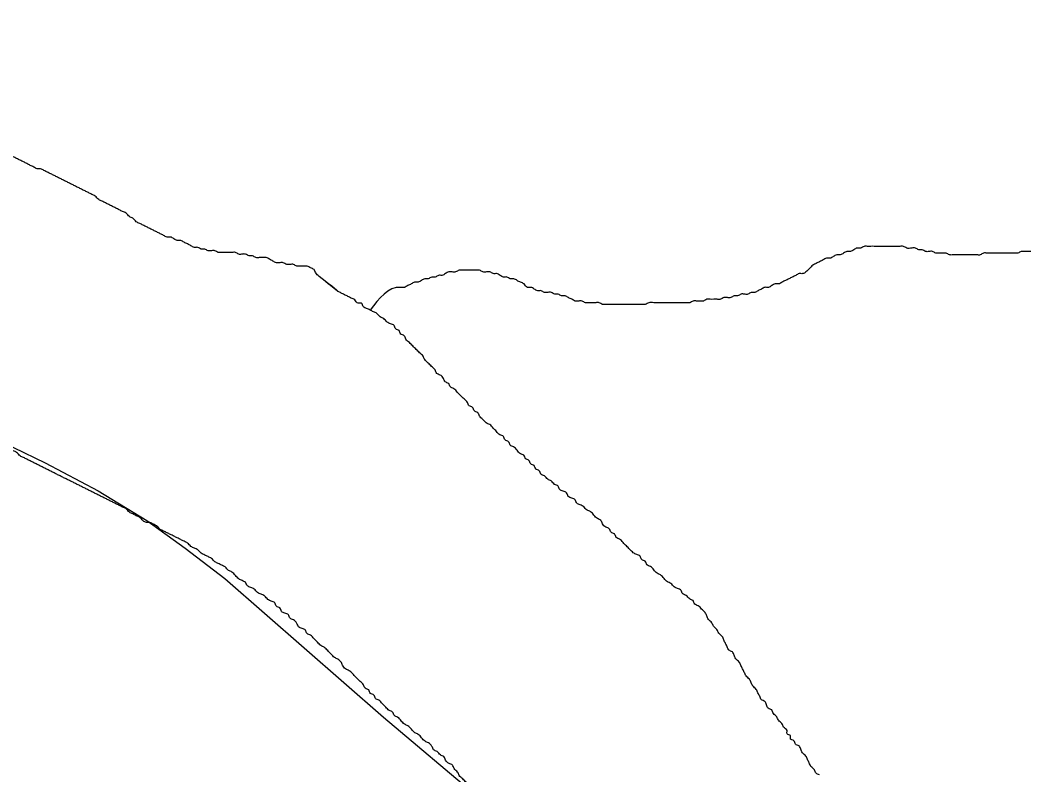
# Model space of a CAD drawing. Extents: x 813775 to 1157140, y 1757555 to 1979907.
# Drawn here: x 1004081 to 1005719, y 1857543 to 1858775 of the extents above; entities that cross this region are included whole.
import ezdxf

# ---------------------------------------------------------------- set-up
doc = ezdxf.new("R2010")
doc.units = 0
for name, color, linetype in [('Level 35', 7, 'Continuous'), ('Level 6', 7, 'Continuous'), ('Level 9', 7, 'Continuous')]:
    doc.layers.add(name, color=color, linetype=linetype)

msp = doc.modelspace()

# ---------------------------------------------------------------- linework, layer by layer
at = {"layer": 'Level 35'}
for points in [[(1005890.9, 1858383.5), (1005885.3, 1858383.5), (1005879.7, 1858383.5), (1005874.1, 1858383.5), (1005868.5, 1858383.5), (1005863, 1858383.5), (1005857.4, 1858383.5), (1005851.8, 1858383.5), (1005846.2, 1858386.3), (1005840.7, 1858386.3), (1005835.1, 1858386.3), (1005829.5, 1858386.3), (1005823.9, 1858386.3), (1005818.3, 1858389.1), (1005812.8, 1858391.9), (1005807.2, 1858391.9), (1005801.6, 1858391.9), (1005796, 1858391.9), (1005790.4, 1858394.7), (1005784.9, 1858394.7), (1005779.3, 1858394.7), (1005770.9, 1858394.7), (1005765.3, 1858394.7), (1005759.8, 1858397.4), (1005751.4, 1858397.4), (1005745.8, 1858397.4), (1005740.2, 1858397.4), (1005731.9, 1858397.4), (1005726.3, 1858397.4), (1005720.7, 1858397.4), (1005715.1, 1858397.4), (1005709.5, 1858394.7), (1005704, 1858394.7), (1005698.4, 1858394.7), (1005692.8, 1858394.7), (1005687.2, 1858394.7), (1005681.6, 1858394.7), (1005676.1, 1858394.7), (1005670.5, 1858394.7), (1005664.9, 1858394.7), (1005659.3, 1858394.7), (1005653.7, 1858394.7), (1005648.2, 1858391.9), (1005642.6, 1858391.9), (1005637, 1858391.9), (1005631.4, 1858391.9), (1005625.9, 1858391.9), (1005620.3, 1858391.9), (1005614.7, 1858391.9), (1005609.1, 1858391.9), (1005603.5, 1858391.9), (1005598, 1858391.9), (1005592.4, 1858394.7), (1005586.8, 1858394.7), (1005581.2, 1858394.7), (1005575.6, 1858394.7), (1005570.1, 1858397.4), (1005564.5, 1858397.4), (1005558.9, 1858397.4), (1005553.3, 1858400.2), (1005547.7, 1858400.2), (1005542.2, 1858403), (1005536.6, 1858403), (1005528.2, 1858403), (1005522.6, 1858405.8), (1005517.1, 1858405.8), (1005511.5, 1858405.8), (1005505.9, 1858405.8), (1005500.3, 1858405.8), (1005494.7, 1858405.8), (1005489.2, 1858405.8), (1005480.8, 1858405.8), (1005475.2, 1858405.8), (1005469.6, 1858405.8), (1005464.1, 1858405.8), (1005458.5, 1858405.8), (1005452.9, 1858403), (1005447.3, 1858403), (1005441.7, 1858400.2), (1005436.2, 1858397.4), (1005430.6, 1858397.4), (1005425, 1858394.7), (1005419.4, 1858391.9), (1005413.8, 1858391.9), (1005408.3, 1858389.1), (1005402.7, 1858386.3), (1005397.1, 1858386.3), (1005391.5, 1858383.5), (1005386, 1858380.7), (1005380.4, 1858377.9), (1005374.8, 1858375.1)], [(1004864.3, 1858358.4), (1004858.7, 1858361.2), (1004853.1, 1858361.2), (1004847.6, 1858364), (1004842, 1858364), (1004836.4, 1858364), (1004830.8, 1858366.7), (1004825.2, 1858366.7), (1004819.7, 1858366.7), (1004814.1, 1858366.7), (1004808.5, 1858366.7), (1004802.9, 1858366.7), (1004797.4, 1858366.7), (1004791.8, 1858364), (1004786.2, 1858364), (1004780.6, 1858364), (1004775, 1858361.2), (1004769.5, 1858358.4), (1004763.9, 1858358.4), (1004758.3, 1858355.6), (1004752.7, 1858355.6), (1004747.1, 1858352.8), (1004741.6, 1858352.8), (1004736, 1858350), (1004730.4, 1858347.2), (1004724.8, 1858347.2), (1004719.2, 1858344.4), (1004713.7, 1858341.6), (1004708.1, 1858338.8), (1004702.5, 1858338.8), (1004652.1, 1858301.7)], [(1005374.8, 1858375.1), (1005369.2, 1858369.5), (1005363.6, 1858364), (1005358.1, 1858361.2), (1005352.5, 1858361.2), (1005346.9, 1858358.4), (1005341.3, 1858355.6), (1005335.7, 1858352.8), (1005330.2, 1858350), (1005324.6, 1858347.2), (1005319, 1858344.4), (1005313.4, 1858344.4), (1005307.8, 1858341.6), (1005302.3, 1858338.8), (1005296.7, 1858338.8), (1005291.1, 1858336), (1005285.5, 1858333.3), (1005279.9, 1858330.5), (1005274.4, 1858330.5), (1005268.8, 1858327.7), (1005263.2, 1858327.7), (1005257.6, 1858327.7), (1005252.1, 1858324.9), (1005246.5, 1858324.9), (1005240.9, 1858322.1), (1005235.3, 1858322.1), (1005229.7, 1858322.1), (1005224.2, 1858319.3), (1005218.6, 1858319.3), (1005213, 1858319.3), (1005207.4, 1858319.3), (1005201.8, 1858319.3), (1005196.3, 1858316.5), (1005190.7, 1858316.5), (1005185.1, 1858316.5), (1005179.5, 1858316.5), (1005173.9, 1858313.7), (1005168.4, 1858313.7), (1005162.8, 1858313.7), (1005157.2, 1858313.7), (1005151.6, 1858313.7), (1005146, 1858313.7), (1005137.7, 1858313.7), (1005132.1, 1858313.7), (1005126.5, 1858313.7), (1005120.9, 1858313.7), (1005115.4, 1858313.7), (1005107, 1858313.7), (1005101.4, 1858310.9), (1005095.8, 1858310.9), (1005090.3, 1858310.9), (1005084.7, 1858310.9), (1005079.1, 1858310.9), (1005070.7, 1858310.9), (1005065.2, 1858310.9), (1005059.6, 1858310.9), (1005054, 1858310.9), (1005048.4, 1858310.9), (1005042.8, 1858310.9), (1005037.3, 1858310.9), (1005031.7, 1858310.9), (1005026.1, 1858313.7), (1005020.5, 1858313.7), (1005014.9, 1858313.7), (1005009.4, 1858313.7), (1005003.8, 1858313.7), (1004998.2, 1858316.5), (1004992.6, 1858316.5), (1004987, 1858316.5), (1004981.5, 1858319.3), (1004975.9, 1858322.1), (1004970.3, 1858324.9), (1004964.7, 1858324.9), (1004959.1, 1858327.7), (1004953.6, 1858327.7), (1004948, 1858330.5), (1004942.4, 1858330.5), (1004936.8, 1858330.5), (1004931.3, 1858333.3), (1004925.7, 1858333.3), (1004920.1, 1858336), (1004914.5, 1858338.8), (1004908.9, 1858338.8), (1004903.4, 1858344.4), (1004897.8, 1858347.2), (1004892.2, 1858350), (1004886.6, 1858352.8), (1004881, 1858352.8), (1004875.5, 1858355.6), (1004869.9, 1858355.6), (1004864.3, 1858358.4)]]:
    msp.add_spline(points, degree=3, dxfattribs=at)
at = {"layer": 'Level 6'}
for points in [[(1002611.6, 1858829.6), (1002746.6, 1858749.8), (1003026.3, 1858595.7), (1003332.9, 1858437.5), (1003592.3, 1858302.3), (1003855.7, 1858176.6), (1004017.8, 1858102.3), (1004121.8, 1858052.2), (1004208.3, 1858006.3)], [(1004208.3, 1858006.3), (1004287.6, 1857958), (1004350.1, 1857913), (1004415.1, 1857863.3), (1004674.1, 1857637), (1004830.3, 1857505.3), (1004900.2, 1857447.7), (1005044.2, 1857311.9), (1005138.7, 1857196.7), (1005200.4, 1857065), (1005258, 1856949.8), (1005290.9, 1856871.7), (1005326.8, 1856803.1), (1005364.9, 1856678.3), (1005410.1, 1856612.4), (1005430.9, 1856499), (1005426.6, 1856414.9), (1005430.9, 1856373.2)], [(1004208.3, 1858006.3), (1004287.6, 1857958), (1004350.1, 1857913), (1004415.1, 1857863.3), (1004674.1, 1857637), (1004830.3, 1857505.3), (1004900.2, 1857447.7), (1005044.2, 1857311.9), (1005138.7, 1857196.7), (1005200.4, 1857065), (1005258, 1856949.8), (1005290.9, 1856871.7), (1005326.8, 1856803.1), (1005364.9, 1856678.3), (1005410.1, 1856612.4), (1005430.9, 1856499), (1005426.6, 1856414.9), (1005430.9, 1856373.2)], [(1004208.3, 1858006.3), (1004287.6, 1857958), (1004350.1, 1857913), (1004415.1, 1857863.3), (1004674.1, 1857637), (1004830.3, 1857505.3), (1004900.2, 1857447.7), (1005044.2, 1857311.9), (1005138.7, 1857196.7), (1005200.4, 1857065), (1005258, 1856949.8), (1005290.9, 1856871.7), (1005326.8, 1856803.1), (1005364.9, 1856678.3), (1005410.1, 1856612.4), (1005430.9, 1856499), (1005426.6, 1856414.9), (1005430.9, 1856373.2)]]:
    msp.add_lwpolyline(points, dxfattribs=at)
at = {"layer": 'Level 9'}
for points in [[(1004080.8, 1858546.5), (1004075.2, 1858549.3), (1004069.6, 1858552.1), (1004064, 1858554.9), (1004058.5, 1858560.4), (1004052.9, 1858563.2), (1004047.3, 1858566), (1004041.7, 1858568.8), (1004036.1, 1858571.6), (1004030.6, 1858574.4), (1004025, 1858577.2), (1004019.4, 1858580), (1004013.8, 1858582.8), (1004008.2, 1858585.6), (1004002.7, 1858588.3), (1003997.1, 1858591.1), (1003991.5, 1858593.9), (1003985.9, 1858593.9), (1003980.3, 1858596.7), (1003974.8, 1858599.5), (1003969.2, 1858602.3), (1003963.6, 1858605.1), (1003958, 1858605.1), (1003952.4, 1858610.7), (1003946.9, 1858610.7), (1003941.3, 1858613.5), (1003935.7, 1858616.3), (1003930.1, 1858619), (1003924.6, 1858621.8), (1003919, 1858621.8), (1003913.4, 1858624.6), (1003907.8, 1858627.4), (1003902.2, 1858630.2), (1003896.7, 1858630.2), (1003891.1, 1858633), (1003885.5, 1858635.8), (1003879.9, 1858638.6), (1003874.3, 1858641.4), (1003868.8, 1858644.2), (1003863.2, 1858647), (1003857.6, 1858649.7), (1003852, 1858652.5), (1003846.4, 1858658.1), (1003840.9, 1858660.9), (1003835.3, 1858663.7), (1003829.7, 1858666.5), (1003824.1, 1858669.3), (1003818.5, 1858672.1), (1003813, 1858672.1), (1003807.4, 1858674.9), (1003801.8, 1858677.7), (1003796.2, 1858680.5), (1003790.6, 1858680.5), (1003785.1, 1858683.2), (1003779.5, 1858686), (1003773.9, 1858688.8), (1003768.3, 1858691.6), (1003762.8, 1858694.4), (1003757.2, 1858697.2), (1003751.6, 1858700), (1003746, 1858702.8), (1003740.4, 1858705.6), (1003734.9, 1858708.4), (1003729.3, 1858711.2), (1003723.7, 1858713.9), (1003718.1, 1858713.9), (1003712.5, 1858716.7), (1003707, 1858719.5), (1003701.4, 1858722.3), (1003695.8, 1858725.1), (1003690.2, 1858725.1), (1003684.6, 1858727.9), (1003679.1, 1858727.9), (1003673.5, 1858730.7), (1003667.9, 1858733.5), (1003662.3, 1858733.5), (1003656.7, 1858736.3), (1003651.2, 1858739.1), (1003645.6, 1858741.9), (1003640, 1858744.6), (1003634.4, 1858747.4), (1003628.8, 1858750.2), (1003623.3, 1858753), (1003617.7, 1858755.8), (1003612.1, 1858758.6), (1003606.5, 1858761.4), (1003601, 1858764.2), (1003595.4, 1858767), (1003589.8, 1858767), (1003584.2, 1858772.6), (1003578.6, 1858775.3)], [(1004580.1, 1858348.3), (1004600.2, 1858331.8), (1004569, 1858356.7), (1004563.4, 1858362.3), (1004560.6, 1858367.9), (1004555, 1858370.6), (1004549.4, 1858373.4), (1004543.9, 1858373.4), (1004538.3, 1858373.4), (1004532.7, 1858373.4), (1004527.1, 1858376.2), (1004521.5, 1858376.2), (1004516, 1858376.2), (1004510.4, 1858379), (1004504.8, 1858379), (1004499.2, 1858379), (1004493.6, 1858381.8), (1004488.1, 1858384.6), (1004482.5, 1858387.4), (1004476.9, 1858387.4), (1004471.3, 1858387.4), (1004465.7, 1858387.4), (1004460.2, 1858390.2), (1004454.6, 1858390.2), (1004449, 1858393), (1004443.4, 1858393), (1004437.8, 1858393), (1004432.3, 1858395.8), (1004426.7, 1858395.8), (1004421.1, 1858395.8), (1004415.5, 1858395.8), (1004410, 1858395.8), (1004404.4, 1858395.8), (1004398.8, 1858398.6), (1004393.2, 1858398.6), (1004387.6, 1858398.6), (1004382.1, 1858401.3), (1004376.5, 1858401.3), (1004370.9, 1858404.1), (1004365.3, 1858404.1), (1004359.7, 1858406.9), (1004354.2, 1858409.7), (1004348.6, 1858412.5), (1004343, 1858415.3), (1004337.4, 1858415.3), (1004331.8, 1858418.1), (1004326.3, 1858420.9), (1004320.7, 1858420.9), (1004315.1, 1858423.7), (1004309.5, 1858426.5), (1004303.9, 1858429.3), (1004298.4, 1858432), (1004292.8, 1858434.8), (1004287.2, 1858437.6), (1004281.6, 1858440.4), (1004276, 1858443.2), (1004270.5, 1858446), (1004264.9, 1858451.6), (1004259.3, 1858454.4), (1004253.7, 1858460), (1004248.2, 1858462.7), (1004242.6, 1858465.5), (1004237, 1858468.3), (1004231.4, 1858471.1), (1004225.8, 1858473.9), (1004220.3, 1858476.7), (1004214.7, 1858479.5), (1004209.1, 1858482.3), (1004203.5, 1858487.9), (1004197.9, 1858490.7), (1004192.4, 1858493.5), (1004186.8, 1858496.2), (1004181.2, 1858499), (1004175.6, 1858501.8), (1004170, 1858504.6), (1004164.5, 1858507.4), (1004158.9, 1858510.2), (1004153.3, 1858513), (1004147.7, 1858515.8), (1004142.1, 1858518.6), (1004136.6, 1858521.4), (1004131, 1858524.2), (1004125.4, 1858526.9), (1004119.8, 1858529.7), (1004114.2, 1858532.5), (1004108.7, 1858532.5), (1004103.1, 1858535.3), (1004097.5, 1858538.1), (1004091.9, 1858540.9), (1004086.4, 1858543.7), (1004080.8, 1858546.5)], [(1005000.8, 1857980.7), (1004995.2, 1857983.5), (1004989.6, 1857986.3), (1004986.9, 1857991.9), (1004981.3, 1857994.7), (1004975.7, 1857997.5), (1004972.9, 1858003.1), (1004967.3, 1858005.8), (1004961.7, 1858008.6), (1004959, 1858014.2), (1004953.4, 1858017), (1004947.8, 1858022.6), (1004942.2, 1858025.4), (1004936.6, 1858031), (1004931.1, 1858033.8), (1004928.3, 1858039.3), (1004922.7, 1858042.1), (1004919.9, 1858047.7), (1004914.3, 1858050.5), (1004911.5, 1858056.1), (1004906, 1858058.9), (1004903.2, 1858064.5), (1004897.6, 1858067.2), (1004892, 1858072.8), (1004886.4, 1858078.4), (1004880.8, 1858081.2), (1004878.1, 1858086.8), (1004872.5, 1858089.6), (1004869.7, 1858095.2), (1004864.1, 1858097.9), (1004858.5, 1858103.5), (1004853, 1858109.1), (1004847.4, 1858114.7), (1004841.8, 1858117.5), (1004836.2, 1858123.1), (1004830.6, 1858128.7), (1004827.8, 1858134.2), (1004822.3, 1858137), (1004819.5, 1858142.6), (1004813.9, 1858145.4), (1004811.1, 1858151), (1004805.5, 1858156.6), (1004799.9, 1858162.1), (1004794.4, 1858167.7), (1004788.8, 1858173.3), (1004783.2, 1858176.1), (1004780.4, 1858181.7), (1004774.8, 1858184.5), (1004772.1, 1858190.1), (1004766.5, 1858195.6), (1004760.9, 1858198.4), (1004758.1, 1858204), (1004752.5, 1858209.6), (1004746.9, 1858215.2), (1004741.4, 1858220.8), (1004738.6, 1858226.3), (1004733, 1858231.9), (1004727.4, 1858237.5), (1004721.8, 1858243.1), (1004716.3, 1858248.7), (1004710.7, 1858254.2), (1004707.9, 1858259.8), (1004702.3, 1858262.6), (1004699.5, 1858268.2), (1004693.9, 1858271), (1004691.2, 1858276.6), (1004685.6, 1858279.4), (1004680, 1858282.2), (1004674.4, 1858287.7), (1004668.8, 1858290.5), (1004663.3, 1858296.1), (1004657.7, 1858298.9), (1004652.1, 1858301.7), (1004646.5, 1858304.5), (1004640.9, 1858307.3), (1004638.1, 1858312.9), (1004632.6, 1858312.9), (1004627, 1858318.4), (1004621.4, 1858321.2), (1004615.8, 1858324), (1004610.3, 1858326.8), (1004604.7, 1858329.6), (1004600.2, 1858331.8)], [(1004449, 1857857.1), (1004443.4, 1857859.9), (1004437.8, 1857862.7), (1004432.3, 1857868.3), (1004426.7, 1857873.8), (1004421.1, 1857876.6), (1004415.5, 1857882.2), (1004410, 1857885), (1004404.4, 1857887.8), (1004398.8, 1857890.6), (1004393.2, 1857896.2), (1004387.6, 1857899), (1004382.1, 1857901.7), (1004376.5, 1857904.5), (1004370.9, 1857910.1), (1004365.3, 1857912.9), (1004359.7, 1857915.7), (1004354.2, 1857921.3), (1004348.6, 1857924.1), (1004343, 1857926.9), (1004337.4, 1857929.7), (1004331.8, 1857932.5), (1004326.3, 1857935.2), (1004320.7, 1857938), (1004315.1, 1857940.8), (1004309.5, 1857943.6), (1004303.9, 1857949.2), (1004298.4, 1857952), (1004292.8, 1857954.8), (1004287.2, 1857954.8), (1004281.6, 1857957.6), (1004276, 1857963.2), (1004270.5, 1857965.9), (1004264.9, 1857968.7), (1004259.3, 1857971.5), (1004253.7, 1857977.1), (1004248.2, 1857979.9), (1004242.6, 1857982.7), (1004237, 1857985.5), (1004231.4, 1857988.3), (1004225.8, 1857991.1), (1004220.3, 1857993.9), (1004214.7, 1857996.6), (1004209.1, 1857999.4), (1004203.5, 1858002.2), (1004197.9, 1858005), (1004192.4, 1858007.8), (1004186.8, 1858010.6), (1004181.2, 1858013.4), (1004175.6, 1858016.2), (1004170, 1858019), (1004164.5, 1858021.8), (1004158.9, 1858024.6), (1004153.3, 1858027.3), (1004147.7, 1858030.1), (1004142.1, 1858032.9), (1004136.6, 1858035.7), (1004131, 1858038.5), (1004125.4, 1858041.3), (1004119.8, 1858044.1), (1004114.2, 1858046.9), (1004108.7, 1858049.7), (1004103.1, 1858052.5), (1004097.5, 1858055.3), (1004091.9, 1858058), (1004086.4, 1858060.8), (1004080.8, 1858063.6), (1004075.2, 1858069.2), (1004069.6, 1858072), (1004064, 1858074.8), (1004058.5, 1858077.6), (1004052.9, 1858083.2), (1004047.3, 1858086), (1004041.7, 1858088.7), (1004036.1, 1858091.5), (1004030.6, 1858094.3), (1004025, 1858097.1), (1004019.4, 1858099.9), (1004013.8, 1858102.7), (1004011, 1858108.3), (1004005.5, 1858108.3), (1003999.9, 1858111.1), (1003994.3, 1858113.9), (1003988.7, 1858116.7), (1003983.1, 1858119.5), (1003977.6, 1858122.2), (1003972, 1858125), (1003966.4, 1858127.8), (1003960.8, 1858130.6), (1003955.2, 1858133.4), (1003949.7, 1858136.2)], [(1005385.8, 1857542.5), (1005380.2, 1857545.3), (1005377.4, 1857550.9), (1005371.8, 1857556.5), (1005369, 1857562.1), (1005366.2, 1857567.7), (1005363.5, 1857573.2), (1005357.9, 1857578.8), (1005355.1, 1857584.4), (1005352.3, 1857590), (1005346.7, 1857592.8), (1005343.9, 1857598.4), (1005338.4, 1857601.1), (1005338.4, 1857606.7), (1005332.8, 1857609.5), (1005332.8, 1857615.1), (1005327.2, 1857620.7), (1005324.4, 1857626.3), (1005318.8, 1857631.8), (1005316, 1857637.4), (1005310.5, 1857643), (1005307.7, 1857648.6), (1005302.1, 1857651.4), (1005299.3, 1857657), (1005296.5, 1857662.5), (1005290.9, 1857665.3), (1005288.1, 1857670.9), (1005285.3, 1857676.5), (1005282.6, 1857682.1), (1005277, 1857687.7), (1005274.2, 1857693.2), (1005271.4, 1857698.8), (1005265.8, 1857704.4), (1005263, 1857710), (1005260.2, 1857715.6), (1005257.5, 1857721.2), (1005254.7, 1857726.7), (1005249.1, 1857732.3), (1005246.3, 1857737.9), (1005243.5, 1857743.5), (1005237.9, 1857746.3), (1005235.1, 1857751.9), (1005232.3, 1857757.4), (1005229.6, 1857763), (1005226.8, 1857768.6), (1005221.2, 1857774.2), (1005218.4, 1857779.8), (1005212.8, 1857785.4), (1005210, 1857790.9), (1005204.4, 1857796.5), (1005201.7, 1857802.1), (1005198.9, 1857807.7), (1005193.3, 1857813.3), (1005187.7, 1857818.8), (1005182.1, 1857821.6), (1005179.3, 1857827.2), (1005173.8, 1857830), (1005168.2, 1857835.6), (1005162.6, 1857838.4), (1005159.8, 1857844), (1005154.2, 1857846.8), (1005148.7, 1857849.5), (1005143.1, 1857855.1), (1005137.5, 1857857.9), (1005131.9, 1857863.5), (1005126.3, 1857869.1), (1005120.8, 1857871.9), (1005115.2, 1857877.5), (1005109.6, 1857883), (1005104, 1857885.8), (1005101.2, 1857891.4), (1005095.7, 1857894.2), (1005092.9, 1857899.8), (1005087.3, 1857902.6), (1005081.7, 1857905.4), (1005076.1, 1857910.9), (1005070.5, 1857916.5), (1005065, 1857922.1), (1005059.4, 1857927.7), (1005053.8, 1857930.5), (1005051, 1857936.1), (1005045.4, 1857938.9), (1005042.6, 1857944.4), (1005037.1, 1857947.2), (1005031.5, 1857952.8), (1005028.7, 1857958.4), (1005023.1, 1857961.2), (1005017.5, 1857966.8), (1005012, 1857972.4), (1005006.4, 1857975.1), (1005000.8, 1857980.7)], [(1004881.4, 1857438.4), (1004875.8, 1857444), (1004870.2, 1857449.6), (1004864.7, 1857452.4), (1004861.9, 1857458), (1004856.3, 1857463.6), (1004853.5, 1857471.9), (1004847.9, 1857477.5), (1004845.1, 1857483.1), (1004842.3, 1857488.7), (1004839.6, 1857494.3), (1004834, 1857497), (1004834, 1857502.6), (1004828.4, 1857502.6), (1004825.6, 1857508.2), (1004822.8, 1857513.8), (1004820, 1857519.4), (1004814.5, 1857525), (1004808.9, 1857530.5), (1004803.3, 1857536.1), (1004797.7, 1857541.7), (1004794.9, 1857547.3), (1004789.3, 1857552.9), (1004786.6, 1857558.5), (1004781, 1857561.2), (1004775.4, 1857566.8), (1004772.6, 1857572.4), (1004767, 1857575.2), (1004761.4, 1857580.8), (1004755.9, 1857583.6), (1004753.1, 1857589.2), (1004747.5, 1857594.7), (1004741.9, 1857597.5), (1004736.3, 1857603.1), (1004730.8, 1857608.7), (1004725.2, 1857611.5), (1004719.6, 1857617.1), (1004714, 1857622.6), (1004708.4, 1857625.4), (1004702.9, 1857631), (1004697.3, 1857636.6), (1004691.7, 1857639.4), (1004688.9, 1857645), (1004683.3, 1857647.8), (1004677.8, 1857653.3), (1004672.2, 1857658.9), (1004666.6, 1857664.5), (1004661, 1857667.3), (1004658.2, 1857672.9), (1004652.7, 1857675.7), (1004649.9, 1857681.3), (1004644.3, 1857684), (1004641.5, 1857689.6), (1004635.9, 1857695.2), (1004630.3, 1857700.8), (1004624.8, 1857706.4), (1004619.2, 1857712), (1004613.6, 1857714.7), (1004608, 1857720.3), (1004605.2, 1857725.9), (1004599.6, 1857731.5), (1004594.1, 1857734.3), (1004588.5, 1857739.9), (1004582.9, 1857745.5), (1004577.3, 1857751), (1004571.8, 1857753.8), (1004566.2, 1857759.4), (1004560.6, 1857765), (1004555, 1857770.6), (1004549.4, 1857773.4), (1004546.6, 1857778.9), (1004541.1, 1857781.7), (1004535.5, 1857784.5), (1004532.7, 1857790.1), (1004527.1, 1857795.7), (1004521.5, 1857798.5), (1004518.7, 1857804.1), (1004513.2, 1857806.9), (1004507.6, 1857809.6), (1004504.8, 1857815.2), (1004499.2, 1857818), (1004496.4, 1857823.6), (1004490.9, 1857826.4), (1004485.3, 1857829.2), (1004479.7, 1857834.8), (1004474.1, 1857837.6), (1004468.5, 1857840.3), (1004463, 1857845.9), (1004457.4, 1857848.7), (1004451.8, 1857851.5), (1004449, 1857857.1)]]:
    msp.add_spline(points, degree=3, dxfattribs=at)

doc.saveas('drawing.dxf')
